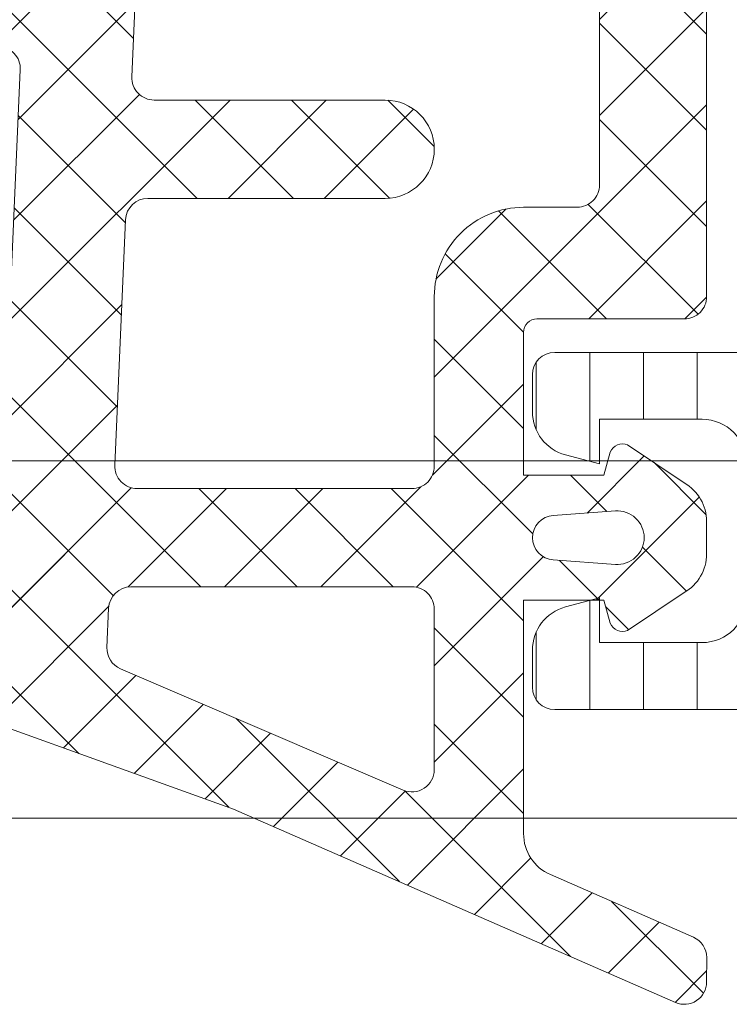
# Model space of a CAD drawing. Header units: millimetres. Extents: x 144573 to 336993, y 74252 to 247042.
# Tile 887 of 1056: x 212722 to 212738, y 219205 to 219227. Entities that reach past the tile are written whole.
import ezdxf

# ---------------------------------------------------------------- set-up
doc = ezdxf.new("R2010")
doc.units = ezdxf.units.MM
doc.layers.add('FASÁDA DETAILNÍ', color=255, linetype='Continuous', lineweight=0)
pattern_1 = [(135, (218687.8640705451, 217938.1777891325), (-1.077630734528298, -1.077630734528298), []), (225, (218687.8640705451, 217938.1777891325), (1.077630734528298, -1.077630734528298), [])]

msp = doc.modelspace()

# ---------------------------------------------------------------- hatches: boundary and pattern name
at = {"layer": 'FASÁDA DETAILNÍ'}
h = msp.add_hatch(dxfattribs=at)
h.set_pattern_fill('LINIE', color=256, scale=1.2, angle=90, style=0)
h.set_pattern_definition([(90, (212757.6575666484, 219206.2351158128), (-1.2, 7.347638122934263e-17), [])])
edge = h.paths.add_edge_path()
edge.add_arc((212739.6837941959, 219209.7698121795), 0.2999999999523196, 359.9979247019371, 449.9979247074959)
edge.add_line((212739.6838050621, 219210.0698121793), (212738.8734737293, 219210.0698408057))
edge.add_arc((212738.8734891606, 219210.5698381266), 0.4999973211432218, 179.9976177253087, 269.9982316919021, ccw=False)
edge.add_line((212738.37349184, 219210.5698589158), (212738.372171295, 219211.4109311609))
edge.add_arc((212738.172171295, 219211.4109311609), 0.1999999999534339, 0, 90.00000001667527)
edge.add_line((212738.172171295, 219211.6109311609), (212734.072171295, 219211.6109311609))
edge.add_arc((212734.072171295, 219212.1109311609), 0.5, 180, 270, ccw=False)
edge.add_line((212733.572171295, 219212.1109311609), (212733.572171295, 219212.9416803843))
edge.add_arc((212734.572171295, 219212.9416803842), 1, 104.99999999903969, 179.9999999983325, ccw=False)
edge.add_line((212734.3133522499, 219213.9076062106), (212735.072171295, 219214.1109311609))
edge.add_line((212735.072171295, 219214.1109311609), (212735.072171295, 219213.1109311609))
edge.add_line((212735.072171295, 219213.1109311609), (212737.372171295, 219213.1109311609))
edge.add_arc((212737.3704620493, 219214.1150576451), 1.004127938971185, 270.0975300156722, 359.7659122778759)
edge.add_line((212738.3745816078, 219214.1109551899), (212738.3745816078, 219217.1108335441))
edge.add_arc((212737.3704622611, 219217.1068051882), 1.004127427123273, 0.2298596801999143, 89.90248202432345)
edge.add_line((212737.372171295, 219218.1109311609), (212735.072171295, 219218.1109311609))
edge.add_line((212735.072171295, 219218.1109311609), (212735.072171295, 219217.1109311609))
edge.add_line((212735.072171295, 219217.1109311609), (212734.3133522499, 219217.3142561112))
edge.add_arc((212734.572171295, 219218.2801819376), 1.000000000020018, 180.0000000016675, 255.0000000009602, ccw=False)
edge.add_line((212733.572171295, 219218.2801819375), (212733.572171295, 219219.1109311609))
edge.add_arc((212734.072171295, 219219.1109311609), 0.5, 90, 180, ccw=False)
edge.add_line((212734.072171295, 219219.6109311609), (212738.172171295, 219219.6109311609))
edge.add_arc((212738.1704427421, 219219.8151042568), 0.2041804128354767, 270.4850610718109, 358.8441310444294)
edge.add_line((212738.3745816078, 219219.8109854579), (212738.3746045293, 219245.6523522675))
edge.add_arc((212738.8746018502, 219245.6523368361), 0.4999973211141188, 89.99761772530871, 179.998231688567, ccw=False)
edge.add_line((212738.8746226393, 219246.1523341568), (212739.6849539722, 219246.1523055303))
edge.add_arc((212739.6849648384, 219246.4523055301), 0.2999999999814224, 269.9979247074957, 359.997924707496)
edge.add_line((212739.9849648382, 219246.4522946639), (212739.9847198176, 219248.8522930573))
edge.add_arc((212740.4847157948, 219248.8522775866), 0.4999959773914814, 89.99762221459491, 179.9982271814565, ccw=False)
edge.add_line((212740.4847365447, 219249.3522735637), (212743.9612780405, 219249.3521469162))
edge.add_arc((212743.8189315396, 219248.3623339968), 0.9999960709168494, -32.729091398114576, 81.81631664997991, ccw=False)
edge.add_line((212744.6601646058, 219247.821668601), (212743.3416121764, 219245.5380595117))
edge.add_arc((212743.7746158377, 219245.2880438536), 0.5000000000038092, 149.9979281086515, 179.9978648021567)
edge.add_line((212743.274615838, 219245.2880624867), (212743.2735295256, 219210.9337937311))
edge.add_arc((212743.7735295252, 219210.9337761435), 0.4999999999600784, 179.9979846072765, 209.997921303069)
edge.add_line((212743.3405077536, 219210.6837918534), (212744.6588947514, 219208.4000872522))
edge.add_arc((212743.8176225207, 219207.8594827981), 0.9999960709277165, -81.82046724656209, 32.72494080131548, ccw=False)
edge.add_line((212743.9598973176, 219206.8696595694), (212740.4833558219, 219206.8697862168))
edge.add_arc((212740.4833712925, 219207.3697821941), 0.4999959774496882, 179.9976222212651, 269.99822718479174, ccw=False)
edge.add_line((212739.9833753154, 219207.3698029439), (212739.9837941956, 219209.7698013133))
edge = h.paths.add_edge_path(flags=16)
edge.add_line((212740.1740698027, 219233.9609249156), (212741.474063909, 219233.9609249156))
edge.add_arc((212741.4740675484, 219234.4609212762), 0.499996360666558, 269.9995829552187, 360.0004170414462)
edge.add_line((212741.974063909, 219234.4609249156), (212741.974063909, 219243.310918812))
edge.add_arc((212741.4740675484, 219243.3109224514), 0.499996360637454, 359.9995829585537, 450.0004170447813)
edge.add_line((212741.474063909, 219243.810918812), (212740.1740698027, 219243.810918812))
edge.add_arc((212740.1740532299, 219243.3109188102), 0.500000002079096, 89.9981008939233, 179.9999997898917)
edge.add_line((212739.6740532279, 219243.3109188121), (212739.6740532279, 219234.4609249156))
edge.add_arc((212740.17405323, 219234.4609249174), 0.5000000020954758, 180.0000002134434, 270.0018990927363)
edge = h.paths.add_edge_path(flags=16)
edge.add_arc((212740.1740532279, 219223.7609188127), 0.5, 180, 270)
edge.add_line((212740.1740532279, 219223.2609188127), (212741.474063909, 219223.2609188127))
edge.add_arc((212741.474063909, 219223.7609188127), 0.5, 270, 360)
edge.add_line((212741.974063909, 219223.7609188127), (212741.974063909, 219232.4609249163))
edge.add_arc((212741.474063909, 219232.4609249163), 0.5, 0, 90)
edge.add_line((212741.474063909, 219232.9609249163), (212740.1740532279, 219232.9609249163))
edge.add_arc((212740.1740532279, 219232.4609249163), 0.5, 90, 180)
edge.add_line((212739.6740532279, 219232.4609249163), (212739.6740532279, 219223.7609188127))
edge = h.paths.add_edge_path(flags=16)
edge.add_arc((212741.4740675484, 219221.7609224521), 0.499996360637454, 359.9995829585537, 450.0004170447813)
edge.add_line((212741.474063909, 219222.2609188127), (212740.1740698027, 219222.2609188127))
edge.add_arc((212740.17405323, 219221.7609188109), 0.5000000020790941, 89.9981009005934, 179.9999997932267)
edge.add_line((212739.6740532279, 219221.7609188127), (212739.6740532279, 219212.9109096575))
edge.add_arc((212740.1740379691, 219212.9109096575), 0.4999847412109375, 179.9999999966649, 270)
edge.add_line((212740.1740379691, 219212.4109249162), (212741.4740486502, 219212.4109249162))
edge.add_arc((212741.4740486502, 219212.910940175), 0.5000152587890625, 270, 360.0000000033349)
edge.add_line((212741.974063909, 219212.9109401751), (212741.974063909, 219221.7609188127))
h = msp.add_hatch(dxfattribs=at)
h.set_pattern_fill('ANSI37', color=256, scale=0.48, angle=90, style=0)
h.set_pattern_definition(pattern_1)
edge = h.paths.add_edge_path(flags=16)
edge.add_line((212734.0388985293, 219215.9584518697), (212735.4317525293, 219216.0581958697))
edge.add_arc((212735.4746100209, 219215.4597289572), 0.5999995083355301, -8.35153610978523e-06, 94.09608051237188, ccw=False)
edge.add_arc((212735.4746100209, 219215.4597287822), 0.5999995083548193, -94.09608051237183, 8.351536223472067e-06, ccw=False)
edge.add_line((212735.4317525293, 219214.8612618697), (212734.0388985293, 219214.9610058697))
edge.add_arc((212734.0746130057, 219215.4597288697), 0.5000001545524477, 94.09606439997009, 265.90393560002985, ccw=False)
edge = h.paths.add_edge_path(flags=16)
edge.add_arc((212730.8746049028, 219213.8597322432), 0.4999996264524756, -4.2805441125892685e-05, 90.00004280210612, ccw=False)
edge.add_line((212731.3746045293, 219213.8597318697), (212731.3746045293, 219210.2660468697))
edge.add_arc((212730.8746041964, 219210.2660468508), 0.5000003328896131, -113.21802660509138, 2.167783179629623e-06, ccw=False)
edge.add_line((212730.6774885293, 219209.8065408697), (212724.3463865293, 219212.5224188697))
edge.add_arc((212724.5435024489, 219212.9819242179), 0.4999998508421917, 177.4998893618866, 246.7819182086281, ccw=False)
edge.add_line((212724.0439785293, 219213.0037348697), (212724.0823045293, 219213.8815418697))
edge.add_arc((212724.5818281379, 219213.8597323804), 0.499999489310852, 89.99995514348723, 177.5000208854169, ccw=False)
edge.add_line((212724.5818285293, 219214.3597318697), (212730.8746045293, 219214.3597318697))
edge = h.paths.add_edge_path(flags=16)
edge.add_line((212725.4664425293, 219239.4136508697), (212734.3632955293, 219243.5623208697))
edge.add_arc((212734.5746046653, 219243.1091671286), 0.4999998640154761, -2.966864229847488e-05, 115.00000791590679, ccw=False)
edge.add_line((212735.0746045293, 219243.1091668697), (212735.0746045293, 219233.7597318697))
edge.add_arc((212734.5746049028, 219233.7597314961), 0.4999996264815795, -90.00004280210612, 4.2805441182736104e-05, ccw=False)
edge.add_line((212734.5746045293, 219233.2597318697), (212725.4506815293, 219233.2597318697))
edge.add_arc((212725.4506816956, 219233.7597319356), 0.5000000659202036, 177.4999727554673, 269.9999809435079, ccw=False)
edge.add_line((212724.9511575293, 219233.7815418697), (212725.1782275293, 219238.9823058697))
edge.add_arc((212725.677752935, 219238.9604961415), 0.5000012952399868, 115.0000919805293, 177.5000025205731, ccw=False)
edge = h.paths.add_edge_path(flags=16)
edge.add_arc((212734.5746049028, 219230.5597322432), 0.4999996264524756, -4.2805441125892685e-05, 90.00004280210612, ccw=False)
edge.add_line((212735.0746045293, 219230.5597318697), (212735.0746045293, 219223.3597318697))
edge.add_arc((212734.5746049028, 219223.3597314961), 0.4999996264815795, -90.00004280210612, 4.2805441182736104e-05, ccw=False)
edge.add_line((212734.5746045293, 219222.8597318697), (212733.3746045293, 219222.8597318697))
edge.add_arc((212733.3746030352, 219220.8597333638), 1.999998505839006, 89.99995719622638, 180.0000428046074)
edge.add_line((212731.3746045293, 219220.8597318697), (212731.3746045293, 219217.0597318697))
edge.add_arc((212730.8746049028, 219217.0597314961), 0.4999996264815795, -90.00004280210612, 4.2805441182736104e-05, ccw=False)
edge.add_line((212730.8746045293, 219216.5597318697), (212724.7215435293, 219216.5597318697))
edge.add_arc((212724.7215436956, 219217.0597319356), 0.5000000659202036, 177.4999727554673, 269.9999809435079, ccw=False)
edge.add_line((212724.2220195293, 219217.0815418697), (212724.4621545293, 219222.5815418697))
edge.add_arc((212724.9616781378, 219222.5597323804), 0.499999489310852, 89.99995514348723, 177.5000208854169, ccw=False)
edge.add_line((212724.9616785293, 219223.0597318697), (212730.2746045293, 219223.0597318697))
edge.add_arc((212730.2746045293, 219224.1597318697), 1.099999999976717, 270, 450)
edge.add_line((212730.2746045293, 219225.2597318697), (212725.1013935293, 219225.2597318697))
edge.add_arc((212725.1013936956, 219225.7597319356), 0.5000000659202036, 177.4999727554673, 269.9999809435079, ccw=False)
edge.add_line((212724.6018695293, 219225.7815418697), (212724.8114425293, 219230.5815418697))
edge.add_arc((212725.3109661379, 219230.5597323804), 0.499999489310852, 89.99995514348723, 177.5000208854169, ccw=False)
edge.add_line((212725.3109665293, 219231.0597318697), (212734.5746045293, 219231.0597318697))
edge = h.paths.add_edge_path()
edge.add_line((212733.1881475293, 219245.7727848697), (212724.4002815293, 219241.6749358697))
edge.add_ellipse((212725.6681390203, 219238.9560105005), major_axis=(-3.000002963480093, 0), ratio=1, start_angle=295.0000306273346, end_angle=357.4999411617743)
edge.add_line((212722.6709915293, 219239.0868718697), (212722.6426575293, 219238.4379218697))
edge.add_ellipse((212722.1431339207, 219238.459731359), major_axis=(-0.499999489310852, 0), ratio=1, start_angle=89.99995514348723, end_angle=177.5000208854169, ccw=False)
edge.add_line((212722.1431335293, 219237.9597318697), (212721.1746045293, 219237.9597318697))
edge.add_ellipse((212721.1746044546, 219237.8597319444), major_axis=(-0.09999992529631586, 0), ratio=1, start_angle=-90.00004278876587, end_angle=4.280544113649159e-05)
edge.add_line((212721.0746045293, 219237.8597318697), (212721.0746045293, 219237.2597318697))
edge.add_ellipse((212721.1746044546, 219237.259731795), major_axis=(-0.09999992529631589, 0), ratio=1, start_angle=-4.280544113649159e-05, end_angle=90.00004278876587)
edge.add_line((212721.1746045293, 219237.1597318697), (212722.0776425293, 219237.1597318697))
edge.add_ellipse((212722.077642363, 219236.6597318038), major_axis=(-0.5000000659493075, 0), ratio=1, start_angle=177.4999727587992, end_angle=269.99998095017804, ccw=False)
edge.add_line((212722.5771665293, 219236.6379218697), (212722.1833285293, 219227.7376278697))
edge.add_ellipse((212721.6838172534, 219227.7597319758), major_axis=(-0.5000001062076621, 0), ratio=1, start_angle=89.99991701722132, end_angle=177.466230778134, ccw=False)
edge.add_line((212721.6838165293, 219227.2597318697), (212721.0746045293, 219227.2597318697))
edge.add_ellipse((212721.0746044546, 219227.1597319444), major_axis=(-0.0999999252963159, 0), ratio=1, start_angle=-90.0000428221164, end_angle=4.278876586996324e-05)
edge.add_line((212720.9746045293, 219227.1597318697), (212720.9746045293, 219226.5597318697))
edge.add_ellipse((212721.0746044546, 219226.559731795), major_axis=(-0.09999992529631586, 0), ratio=1, start_angle=-4.278876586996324e-05, end_angle=90.0000428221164)
edge.add_line((212721.0746045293, 219226.4597318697), (212721.6041665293, 219226.4597318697))
edge.add_ellipse((212721.604166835, 219225.9597313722), major_axis=(-0.500000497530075, 0), ratio=1, start_angle=177.4663020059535, end_angle=270.00003502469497, ccw=False)
edge.add_line((212722.1036785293, 219225.9376278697), (212721.5930225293, 219214.3974028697))
edge.add_ellipse((212721.0934979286, 219214.4192124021), major_axis=(-0.5000004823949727, 0), ratio=1, start_angle=86.78294269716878, end_angle=177.5000209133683, ccw=False)
edge.add_line((212721.0654385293, 219213.9199998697), (212715.9316955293, 219214.2085628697))
edge.add_ellipse((212716.0472509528, 219214.6189808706), major_axis=(-0.4263754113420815, 0), ratio=1, start_angle=-69.24102762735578, end_angle=74.27514553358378, ccw=False)
edge.add_line((212715.8961275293, 219215.0176758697), (212716.1287305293, 219215.0164358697))
edge.add_line((212716.1287305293, 219215.0164358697), (212718.0113095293, 219214.7182978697))
edge.add_line((212718.0113095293, 219214.7182978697), (212720.8605945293, 219215.1187238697))
edge.add_ellipse((212720.8188439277, 219215.4158044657), major_axis=(-0.2999999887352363, 0), ratio=1, start_angle=97.99974404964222, end_angle=214.5977463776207)
edge.add_ellipse((212718.5962728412, 219213.8826910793), major_axis=(-3.000047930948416, 0), ratio=1, start_angle=214.5976412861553, end_angle=288.0084245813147)
edge.add_line((212717.6687875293, 219216.7357698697), (212715.4138965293, 219216.1021938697))
edge.add_ellipse((212715.5748260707, 219215.3269813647), major_axis=(-0.791740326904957, 0), ratio=1, start_angle=281.7276897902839, end_angle=353.2016537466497)
edge.add_line((212714.7886525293, 219215.4207038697), (212714.7874315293, 219214.3624938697))
edge.add_ellipse((212715.9665177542, 219214.4916181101), major_axis=(-1.18613548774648, 0), ratio=1, start_angle=6.249678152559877, end_angle=71.34442355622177)
edge.add_line((212715.5870985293, 219213.3678038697), (212718.8284385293, 219212.2734708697))
edge.add_line((212718.8284385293, 219212.2734708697), (212726.8782335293, 219209.3836928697))
edge.add_line((212726.8782335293, 219209.3836928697), (212736.7761105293, 219205.0508838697))
edge.add_ellipse((212736.9743805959, 219205.5098928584), major_axis=(-0.5000002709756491, 0), ratio=1, start_angle=66.6379505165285, end_angle=179.9334236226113)
edge.add_line((212737.4743805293, 219205.5093118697), (212737.4750155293, 219206.0560128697))
edge.add_ellipse((212736.9750154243, 219206.0565931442), major_axis=(-0.5000004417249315, 0), ratio=1, start_angle=179.9335054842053, end_angle=246.0791754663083)
edge.add_line((212737.1777525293, 219206.5136468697), (212733.9737495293, 219207.9154028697))
edge.add_ellipse((212734.3746038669, 219208.831543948), major_axis=(-0.9999993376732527, 0), ratio=1, start_angle=-5.28106040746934e-05, end_angle=66.36838527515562, ccw=False)
edge.add_line((212733.3746045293, 219208.8315448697), (212733.3746045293, 219214.0594868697))
edge.add_line((212733.3746045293, 219214.0594868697), (212735.1740835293, 219214.0594958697))
edge.add_line((212735.1740835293, 219214.0594958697), (212735.3120255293, 219213.5446948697))
edge.add_ellipse((212735.5891795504, 219213.6594601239), major_axis=(-0.2999756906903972, 0), ratio=1, start_angle=22.49370025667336, end_angle=112.5035666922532)
edge.add_line((212735.7039925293, 219213.3823258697), (212736.9741195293, 219214.2314928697))
edge.add_ellipse((212736.4743987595, 219215.097357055), major_axis=(-0.9997207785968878, 0), ratio=1, start_angle=119.9907606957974, end_angle=180.0076118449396)
edge.add_line((212737.4741195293, 219215.0974898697), (212737.4740885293, 219215.8218508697))
edge.add_ellipse((212736.4743506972, 219215.8216428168), major_axis=(-0.9997378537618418, 0), ratio=1, start_angle=180.0119236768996, end_angle=240.0086750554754)
edge.add_line((212736.9740885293, 219216.6875168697), (212735.7039925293, 219217.5366838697))
edge.add_ellipse((212735.5891806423, 219217.2595363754), major_axis=(-0.2999875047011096, 0), ratio=1, start_angle=247.4975938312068, end_angle=337.5013961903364)
edge.add_line((212735.3120255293, 219217.3743298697), (212735.1740535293, 219216.8595138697))
edge.add_line((212735.1740535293, 219216.8595138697), (212733.3746045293, 219216.8595058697))
edge.add_line((212733.3746045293, 219216.8595058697), (212733.3746045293, 219220.0597328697))
edge.add_ellipse((212733.6746043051, 219220.0597330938), major_axis=(-0.29999977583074, 0), ratio=1, start_angle=-90.0000428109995, end_angle=4.2805441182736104e-05, ccw=False)
edge.add_line((212733.6746045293, 219220.3597328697), (212736.9746005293, 219220.3597328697))
edge.add_ellipse((212736.9746009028, 219220.8597324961), major_axis=(-0.4999996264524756, 0), ratio=1, start_angle=89.99995719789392, end_angle=180.0000428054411)
edge.add_line((212737.4746005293, 219220.8597328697), (212737.4746005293, 219247.7573548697))
edge.add_line((212737.4746005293, 219247.7573548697), (212735.9242085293, 219248.6524728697))
edge.add_ellipse((212735.6742084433, 219248.2194603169), major_axis=(-0.4999999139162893, 0), ratio=1, start_angle=239.9999829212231, end_angle=359.9999366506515)
edge.add_line((212735.1742085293, 219248.2194608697), (212733.4768375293, 219248.2194608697))
edge.add_line((212733.4768375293, 219248.2194608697), (212733.4768375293, 219246.2259388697))
edge.add_ellipse((212732.9768372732, 219246.225938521), major_axis=(-0.5000002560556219, 0), ratio=1, start_angle=115.00012858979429, end_angle=180.0000399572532, ccw=False)
h = msp.add_hatch(dxfattribs=at)
h.set_pattern_fill('ANSI37', color=256, scale=0.48, angle=90, style=0)
h.set_pattern_definition(pattern_1)
edge = h.paths.add_edge_path(flags=16)
edge.add_line((212734.0388987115, 219215.9584518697), (212735.4317527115, 219216.0581958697))
edge.add_arc((212735.4746102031, 219215.4597289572), 0.5999995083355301, -8.35153610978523e-06, 94.09608051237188, ccw=False)
edge.add_arc((212735.4746102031, 219215.4597287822), 0.5999995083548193, -94.09608051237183, 8.351536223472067e-06, ccw=False)
edge.add_line((212735.4317527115, 219214.8612618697), (212734.0388987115, 219214.9610058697))
edge.add_arc((212734.0746131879, 219215.4597288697), 0.5000001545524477, 94.09606439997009, 265.90393560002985, ccw=False)
edge = h.paths.add_edge_path(flags=16)
edge.add_arc((212730.874605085, 219213.8597322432), 0.4999996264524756, -4.2805441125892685e-05, 90.00004280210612, ccw=False)
edge.add_line((212731.3746047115, 219213.8597318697), (212731.3746047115, 219210.2660468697))
edge.add_arc((212730.8746043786, 219210.2660468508), 0.5000003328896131, -113.21802660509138, 2.167783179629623e-06, ccw=False)
edge.add_line((212730.6774887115, 219209.8065408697), (212724.3463867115, 219212.5224188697))
edge.add_arc((212724.5435026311, 219212.9819242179), 0.4999998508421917, 177.4998893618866, 246.7819182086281, ccw=False)
edge.add_line((212724.0439787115, 219213.0037348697), (212724.0823047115, 219213.8815418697))
edge.add_arc((212724.58182832, 219213.8597323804), 0.499999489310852, 89.99995514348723, 177.5000208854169, ccw=False)
edge.add_line((212724.5818287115, 219214.3597318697), (212730.8746047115, 219214.3597318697))
edge = h.paths.add_edge_path(flags=16)
edge.add_line((212725.4664427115, 219239.4136508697), (212734.3632957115, 219243.5623208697))
edge.add_arc((212734.5746048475, 219243.1091671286), 0.4999998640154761, -2.966864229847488e-05, 115.00000791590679, ccw=False)
edge.add_line((212735.0746047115, 219243.1091668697), (212735.0746047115, 219233.7597318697))
edge.add_arc((212734.574605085, 219233.7597314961), 0.4999996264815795, -90.00004280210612, 4.2805441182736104e-05, ccw=False)
edge.add_line((212734.5746047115, 219233.2597318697), (212725.4506817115, 219233.2597318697))
edge.add_arc((212725.4506818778, 219233.7597319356), 0.5000000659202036, 177.4999727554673, 269.9999809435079, ccw=False)
edge.add_line((212724.9511577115, 219233.7815418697), (212725.1782277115, 219238.9823058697))
edge.add_arc((212725.6777531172, 219238.9604961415), 0.5000012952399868, 115.0000919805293, 177.5000025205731, ccw=False)
edge = h.paths.add_edge_path(flags=16)
edge.add_arc((212734.574605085, 219230.5597322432), 0.4999996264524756, -4.2805441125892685e-05, 90.00004280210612, ccw=False)
edge.add_line((212735.0746047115, 219230.5597318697), (212735.0746047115, 219223.3597318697))
edge.add_arc((212734.574605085, 219223.3597314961), 0.4999996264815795, -90.00004280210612, 4.2805441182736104e-05, ccw=False)
edge.add_line((212734.5746047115, 219222.8597318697), (212733.3746047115, 219222.8597318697))
edge.add_arc((212733.3746032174, 219220.8597333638), 1.999998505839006, 89.99995719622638, 180.0000428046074)
edge.add_line((212731.3746047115, 219220.8597318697), (212731.3746047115, 219217.0597318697))
edge.add_arc((212730.874605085, 219217.0597314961), 0.4999996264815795, -90.00004280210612, 4.2805441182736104e-05, ccw=False)
edge.add_line((212730.8746047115, 219216.5597318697), (212724.7215437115, 219216.5597318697))
edge.add_arc((212724.7215438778, 219217.0597319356), 0.5000000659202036, 177.4999727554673, 269.9999809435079, ccw=False)
edge.add_line((212724.2220197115, 219217.0815418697), (212724.4621547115, 219222.5815418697))
edge.add_arc((212724.96167832, 219222.5597323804), 0.499999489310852, 89.99995514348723, 177.5000208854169, ccw=False)
edge.add_line((212724.9616787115, 219223.0597318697), (212730.2746047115, 219223.0597318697))
edge.add_arc((212730.2746047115, 219224.1597318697), 1.099999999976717, 270, 450)
edge.add_line((212730.2746047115, 219225.2597318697), (212725.1013937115, 219225.2597318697))
edge.add_arc((212725.1013938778, 219225.7597319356), 0.5000000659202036, 177.4999727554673, 269.9999809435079, ccw=False)
edge.add_line((212724.6018697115, 219225.7815418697), (212724.8114427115, 219230.5815418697))
edge.add_arc((212725.31096632, 219230.5597323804), 0.499999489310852, 89.99995514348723, 177.5000208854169, ccw=False)
edge.add_line((212725.3109667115, 219231.0597318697), (212734.5746047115, 219231.0597318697))
edge = h.paths.add_edge_path()
edge.add_line((212733.1881477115, 219245.7727848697), (212724.4002817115, 219241.6749358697))
edge.add_ellipse((212725.6681392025, 219238.9560105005), major_axis=(-3.000002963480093, 0), ratio=1, start_angle=295.0000306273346, end_angle=357.4999411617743)
edge.add_line((212722.6709917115, 219239.0868718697), (212722.6426577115, 219238.4379218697))
edge.add_ellipse((212722.1431341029, 219238.459731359), major_axis=(-0.499999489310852, 0), ratio=1, start_angle=89.99995514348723, end_angle=177.5000208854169, ccw=False)
edge.add_line((212722.1431337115, 219237.9597318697), (212721.1746047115, 219237.9597318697))
edge.add_ellipse((212721.1746046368, 219237.8597319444), major_axis=(-0.09999992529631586, 0), ratio=1, start_angle=-90.00004278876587, end_angle=4.280544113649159e-05)
edge.add_line((212721.0746047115, 219237.8597318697), (212721.0746047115, 219237.2597318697))
edge.add_ellipse((212721.1746046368, 219237.259731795), major_axis=(-0.09999992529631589, 0), ratio=1, start_angle=-4.280544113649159e-05, end_angle=90.00004278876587)
edge.add_line((212721.1746047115, 219237.1597318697), (212722.0776427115, 219237.1597318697))
edge.add_ellipse((212722.0776425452, 219236.6597318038), major_axis=(-0.5000000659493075, 0), ratio=1, start_angle=177.4999727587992, end_angle=269.99998095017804, ccw=False)
edge.add_line((212722.5771667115, 219236.6379218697), (212722.1833287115, 219227.7376278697))
edge.add_ellipse((212721.6838174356, 219227.7597319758), major_axis=(-0.5000001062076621, 0), ratio=1, start_angle=89.99991701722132, end_angle=177.466230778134, ccw=False)
edge.add_line((212721.6838167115, 219227.2597318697), (212721.0746047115, 219227.2597318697))
edge.add_ellipse((212721.0746046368, 219227.1597319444), major_axis=(-0.0999999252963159, 0), ratio=1, start_angle=-90.0000428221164, end_angle=4.278876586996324e-05)
edge.add_line((212720.9746047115, 219227.1597318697), (212720.9746047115, 219226.5597318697))
edge.add_ellipse((212721.0746046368, 219226.559731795), major_axis=(-0.09999992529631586, 0), ratio=1, start_angle=-4.278876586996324e-05, end_angle=90.0000428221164)
edge.add_line((212721.0746047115, 219226.4597318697), (212721.6041667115, 219226.4597318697))
edge.add_ellipse((212721.6041670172, 219225.9597313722), major_axis=(-0.500000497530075, 0), ratio=1, start_angle=177.4663020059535, end_angle=270.00003502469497, ccw=False)
edge.add_line((212722.1036787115, 219225.9376278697), (212721.5930227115, 219214.3974028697))
edge.add_ellipse((212721.0934981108, 219214.4192124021), major_axis=(-0.5000004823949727, 0), ratio=1, start_angle=86.78294269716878, end_angle=177.5000209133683, ccw=False)
edge.add_line((212721.0654387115, 219213.9199998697), (212715.9316957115, 219214.2085628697))
edge.add_ellipse((212716.047251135, 219214.6189808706), major_axis=(-0.4263754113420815, 0), ratio=1, start_angle=-69.24102762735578, end_angle=74.27514553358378, ccw=False)
edge.add_line((212715.8961277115, 219215.0176758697), (212716.1287307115, 219215.0164358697))
edge.add_line((212716.1287307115, 219215.0164358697), (212718.0113097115, 219214.7182978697))
edge.add_line((212718.0113097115, 219214.7182978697), (212720.8605947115, 219215.1187238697))
edge.add_ellipse((212720.8188441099, 219215.4158044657), major_axis=(-0.2999999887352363, 0), ratio=1, start_angle=97.99974404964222, end_angle=214.5977463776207)
edge.add_ellipse((212718.5962730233, 219213.8826910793), major_axis=(-3.000047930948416, 0), ratio=1, start_angle=214.5976412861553, end_angle=288.0084245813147)
edge.add_line((212717.6687877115, 219216.7357698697), (212715.4138967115, 219216.1021938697))
edge.add_ellipse((212715.5748262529, 219215.3269813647), major_axis=(-0.791740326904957, 0), ratio=1, start_angle=281.7276897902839, end_angle=353.2016537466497)
edge.add_line((212714.7886527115, 219215.4207038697), (212714.7874317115, 219214.3624938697))
edge.add_ellipse((212715.9665179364, 219214.4916181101), major_axis=(-1.18613548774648, 0), ratio=1, start_angle=6.249678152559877, end_angle=71.34442355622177)
edge.add_line((212715.5870987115, 219213.3678038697), (212718.8284387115, 219212.2734708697))
edge.add_line((212718.8284387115, 219212.2734708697), (212726.8782337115, 219209.3836928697))
edge.add_line((212726.8782337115, 219209.3836928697), (212736.7761107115, 219205.0508838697))
edge.add_ellipse((212736.9743807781, 219205.5098928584), major_axis=(-0.5000002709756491, 0), ratio=1, start_angle=66.6379505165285, end_angle=179.9334236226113)
edge.add_line((212737.4743807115, 219205.5093118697), (212737.4750157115, 219206.0560128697))
edge.add_ellipse((212736.9750156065, 219206.0565931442), major_axis=(-0.5000004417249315, 0), ratio=1, start_angle=179.9335054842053, end_angle=246.0791754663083)
edge.add_line((212737.1777527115, 219206.5136468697), (212733.9737497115, 219207.9154028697))
edge.add_ellipse((212734.3746040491, 219208.831543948), major_axis=(-0.9999993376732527, 0), ratio=1, start_angle=-5.28106040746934e-05, end_angle=66.36838527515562, ccw=False)
edge.add_line((212733.3746047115, 219208.8315448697), (212733.3746047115, 219214.0594868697))
edge.add_line((212733.3746047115, 219214.0594868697), (212735.1740837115, 219214.0594958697))
edge.add_line((212735.1740837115, 219214.0594958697), (212735.3120257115, 219213.5446948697))
edge.add_ellipse((212735.5891797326, 219213.6594601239), major_axis=(-0.2999756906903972, 0), ratio=1, start_angle=22.49370025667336, end_angle=112.5035666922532)
edge.add_line((212735.7039927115, 219213.3823258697), (212736.9741197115, 219214.2314928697))
edge.add_ellipse((212736.4743989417, 219215.097357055), major_axis=(-0.9997207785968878, 0), ratio=1, start_angle=119.9907606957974, end_angle=180.0076118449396)
edge.add_line((212737.4741197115, 219215.0974898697), (212737.4740887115, 219215.8218508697))
edge.add_ellipse((212736.4743508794, 219215.8216428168), major_axis=(-0.9997378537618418, 0), ratio=1, start_angle=180.0119236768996, end_angle=240.0086750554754)
edge.add_line((212736.9740887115, 219216.6875168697), (212735.7039927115, 219217.5366838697))
edge.add_ellipse((212735.5891808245, 219217.2595363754), major_axis=(-0.2999875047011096, 0), ratio=1, start_angle=247.4975938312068, end_angle=337.5013961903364)
edge.add_line((212735.3120257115, 219217.3743298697), (212735.1740537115, 219216.8595138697))
edge.add_line((212735.1740537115, 219216.8595138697), (212733.3746047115, 219216.8595058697))
edge.add_line((212733.3746047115, 219216.8595058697), (212733.3746047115, 219220.0597328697))
edge.add_ellipse((212733.6746044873, 219220.0597330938), major_axis=(-0.29999977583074, 0), ratio=1, start_angle=-90.0000428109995, end_angle=4.2805441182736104e-05, ccw=False)
edge.add_line((212733.6746047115, 219220.3597328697), (212736.9746007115, 219220.3597328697))
edge.add_ellipse((212736.974601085, 219220.8597324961), major_axis=(-0.4999996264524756, 0), ratio=1, start_angle=89.99995719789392, end_angle=180.0000428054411)
edge.add_line((212737.4746007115, 219220.8597328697), (212737.4746007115, 219247.7573548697))
edge.add_line((212737.4746007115, 219247.7573548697), (212735.9242087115, 219248.6524728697))
edge.add_ellipse((212735.6742086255, 219248.2194603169), major_axis=(-0.4999999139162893, 0), ratio=1, start_angle=239.9999829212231, end_angle=359.9999366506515)
edge.add_line((212735.1742087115, 219248.2194608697), (212733.4768377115, 219248.2194608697))
edge.add_line((212733.4768377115, 219248.2194608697), (212733.4768377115, 219246.2259388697))
edge.add_ellipse((212732.9768374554, 219246.225938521), major_axis=(-0.5000002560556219, 0), ratio=1, start_angle=115.00012858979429, end_angle=180.0000399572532, ccw=False)

# ---------------------------------------------------------------- linework, layer by layer
for p, q in [((218529.5384156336, 219217.1778170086), (198226.3692538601, 219217.1778170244)), ((214681.8693537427, 219217.1778170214), (212698.2001050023, 219217.1778170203)), ((198226.3692538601, 219209.1778314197), (224801.3692538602, 219209.1777653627)), ((211756.8693537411, 219209.1778170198), (214640.8691539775, 219209.1778219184))]:
    msp.add_line(p, q, dxfattribs=at)
at = {"layer": 'FASÁDA DETAILNÍ', "extrusion": (0, 0, -1)}
for points in [[(-212718.8284385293, 219212.2734708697), (-212726.8782335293, 219209.3836928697), (-212736.7761105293, 219205.0508838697), (-212736.7761105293, 219205.0508838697, -0.538982), (-212737.4743805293, 219205.5093118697), (-212737.4750155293, 219206.0560128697), (-212737.4750155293, 219206.0560128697, -0.296905), (-212737.1777525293, 219206.5136468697), (-212733.9737495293, 219207.9154028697), (-212733.9737495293, 219207.9154028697, 0.297963), (-212733.3746045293, 219208.8315448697), (-212733.3746045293, 219214.0594868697), (-212735.1740835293, 219214.0594958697), (-212735.3120255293, 219213.5446948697), (-212735.3120255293, 219213.5446948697, -0.414264), (-212735.7039925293, 219213.3823258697), (-212736.9741195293, 219214.2314928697), (-212736.9741195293, 219214.2314928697, -0.268028), (-212737.4741195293, 219215.0974898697), (-212737.4740885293, 219215.8218508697), (-212737.4740885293, 219215.8218508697, -0.267934), (-212736.9740885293, 219216.6875168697), (-212735.7039925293, 219217.5366838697), (-212735.7039925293, 219217.5366838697, -0.414233), (-212735.3120255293, 219217.3743298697), (-212735.1740535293, 219216.8595138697), (-212733.3746045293, 219216.8595058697), (-212733.3746045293, 219220.0597328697), (-212733.3746045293, 219220.0597328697, 0.414214), (-212733.6746045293, 219220.3597328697), (-212736.9746005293, 219220.3597328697), (-212736.9746005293, 219220.3597328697, -0.414214), (-212737.4746005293, 219220.8597328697), (-212737.4746005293, 219247.7573548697)], [(-212718.8284387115, 219212.2734708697), (-212726.8782337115, 219209.3836928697), (-212736.7761107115, 219205.0508838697), (-212736.7761107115, 219205.0508838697, -0.538982), (-212737.4743807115, 219205.5093118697), (-212737.4750157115, 219206.0560128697), (-212737.4750157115, 219206.0560128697, -0.296905), (-212737.1777527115, 219206.5136468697), (-212733.9737497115, 219207.9154028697), (-212733.9737497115, 219207.9154028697, 0.297963), (-212733.3746047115, 219208.8315448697), (-212733.3746047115, 219214.0594868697), (-212735.1740837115, 219214.0594958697), (-212735.3120257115, 219213.5446948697), (-212735.3120257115, 219213.5446948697, -0.414264), (-212735.7039927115, 219213.3823258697), (-212736.9741197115, 219214.2314928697), (-212736.9741197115, 219214.2314928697, -0.268028), (-212737.4741197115, 219215.0974898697), (-212737.4740887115, 219215.8218508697), (-212737.4740887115, 219215.8218508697, -0.267934), (-212736.9740887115, 219216.6875168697), (-212735.7039927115, 219217.5366838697), (-212735.7039927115, 219217.5366838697, -0.414233), (-212735.3120257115, 219217.3743298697), (-212735.1740537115, 219216.8595138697), (-212733.3746047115, 219216.8595058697), (-212733.3746047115, 219220.0597328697), (-212733.3746047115, 219220.0597328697, 0.414214), (-212733.6746047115, 219220.3597328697), (-212736.9746007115, 219220.3597328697), (-212736.9746007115, 219220.3597328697, -0.414214), (-212737.4746007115, 219220.8597328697), (-212737.4746007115, 219247.7573548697)], [(-212721.6041665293, 219226.4597318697, 0.427226), (-212722.1036785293, 219225.9376278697), (-212721.5930225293, 219214.3974028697)], [(-212721.6041667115, 219226.4597318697, 0.427226), (-212722.1036787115, 219225.9376278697), (-212721.5930227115, 219214.3974028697)]]:
    msp.add_lwpolyline(points, format="xyb", dxfattribs=at)
at = {"layer": 'FASÁDA DETAILNÍ'}
for points in [[(212735.0746045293, 219230.5597318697), (212735.0746045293, 219223.3597318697), (212735.0746045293, 219223.3597318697, -0.414214), (212734.5746045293, 219222.8597318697), (212733.3746045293, 219222.8597318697), (212733.3746045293, 219222.8597318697, 0.414214), (212731.3746045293, 219220.8597318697), (212731.3746045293, 219217.0597318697), (212731.3746045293, 219217.0597318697, -0.414214), (212730.8746045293, 219216.5597318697), (212724.7215435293, 219216.5597318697), (212724.7215435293, 219216.5597318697, -0.427052), (212724.2220195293, 219217.0815418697), (212724.4621545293, 219222.5815418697), (212724.4621545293, 219222.5815418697, -0.401491), (212724.9616785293, 219223.0597318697), (212730.2746045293, 219223.0597318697), (212730.2746045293, 219223.0597318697, 1), (212730.2746045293, 219225.2597318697), (212725.1013935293, 219225.2597318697), (212725.1013935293, 219225.2597318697, -0.427052), (212724.6018695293, 219225.7815418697), (212724.8114425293, 219230.5815418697)], [(212735.0746047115, 219230.5597318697), (212735.0746047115, 219223.3597318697), (212735.0746047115, 219223.3597318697, -0.414214), (212734.5746047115, 219222.8597318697), (212733.3746047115, 219222.8597318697), (212733.3746047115, 219222.8597318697, 0.414214), (212731.3746047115, 219220.8597318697), (212731.3746047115, 219217.0597318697), (212731.3746047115, 219217.0597318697, -0.414214), (212730.8746047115, 219216.5597318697), (212724.7215437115, 219216.5597318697), (212724.7215437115, 219216.5597318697, -0.427052), (212724.2220197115, 219217.0815418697), (212724.4621547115, 219222.5815418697), (212724.4621547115, 219222.5815418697, -0.401491), (212724.9616787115, 219223.0597318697), (212730.2746047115, 219223.0597318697), (212730.2746047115, 219223.0597318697, 1), (212730.2746047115, 219225.2597318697), (212725.1013937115, 219225.2597318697), (212725.1013937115, 219225.2597318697, -0.427052), (212724.6018697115, 219225.7815418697), (212724.8114427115, 219230.5815418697)], [(212738.3745816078, 219217.1108335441, 0.4125410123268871), (212737.372171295, 219218.1109311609), (212735.072171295, 219218.1109311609), (212735.072171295, 219217.1109311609), (212734.3133522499, 219217.3142561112, -0.3394542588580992), (212733.572171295, 219218.2801819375), (212733.572171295, 219219.1109311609, -0.414213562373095), (212734.072171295, 219219.6109311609), (212738.172171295, 219219.6109311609, 0.4058498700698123)], [(212738.172171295, 219211.6109311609), (212734.072171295, 219211.6109311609, -0.414213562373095), (212733.572171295, 219212.1109311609), (212733.572171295, 219212.9416803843, -0.3394542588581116), (212734.3133522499, 219213.9076062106), (212735.072171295, 219214.1109311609), (212735.072171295, 219213.1109311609), (212737.372171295, 219213.1109311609, 0.4125193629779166), (212738.3745816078, 219214.1109551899)]]:
    msp.add_lwpolyline(points, format="xyb", dxfattribs=at)
for points in [[(212734.0388985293, 219215.9584518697), (212735.4317525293, 219216.0581958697), (212735.4317525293, 219216.0581958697, -0.435311), (212736.0746095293, 219215.4597288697, -0.435311), (212735.4317525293, 219214.8612618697), (212734.0388985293, 219214.9610058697), (212734.0388985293, 219214.9610058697, -0.930949), (212734.0388985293, 219215.9584518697)], [(212734.0388987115, 219215.9584518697), (212735.4317527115, 219216.0581958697), (212735.4317527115, 219216.0581958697, -0.435311), (212736.0746097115, 219215.4597288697, -0.435311), (212735.4317527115, 219214.8612618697), (212734.0388987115, 219214.9610058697), (212734.0388987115, 219214.9610058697, -0.930949), (212734.0388987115, 219215.9584518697)], [(212730.8746045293, 219214.3597318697, -0.414214), (212731.3746045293, 219213.8597318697), (212731.3746045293, 219210.2660468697), (212731.3746045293, 219210.2660468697, -0.538546), (212730.6774885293, 219209.8065408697), (212724.3463865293, 219212.5224188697), (212724.3463865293, 219212.5224188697, -0.311858), (212724.0439785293, 219213.0037348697), (212724.0823045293, 219213.8815418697), (212724.0823045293, 219213.8815418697, -0.401491), (212724.5818285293, 219214.3597318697), (212730.8746045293, 219214.3597318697)], [(212730.8746047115, 219214.3597318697, -0.414214), (212731.3746047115, 219213.8597318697), (212731.3746047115, 219210.2660468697), (212731.3746047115, 219210.2660468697, -0.538546), (212730.6774887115, 219209.8065408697), (212724.3463867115, 219212.5224188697), (212724.3463867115, 219212.5224188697, -0.311858), (212724.0439787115, 219213.0037348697), (212724.0823047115, 219213.8815418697), (212724.0823047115, 219213.8815418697, -0.401491), (212724.5818287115, 219214.3597318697), (212730.8746047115, 219214.3597318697)]]:
    msp.add_lwpolyline(points, format="xyb", close=True, dxfattribs=at)

doc.saveas('drawing.dxf')
